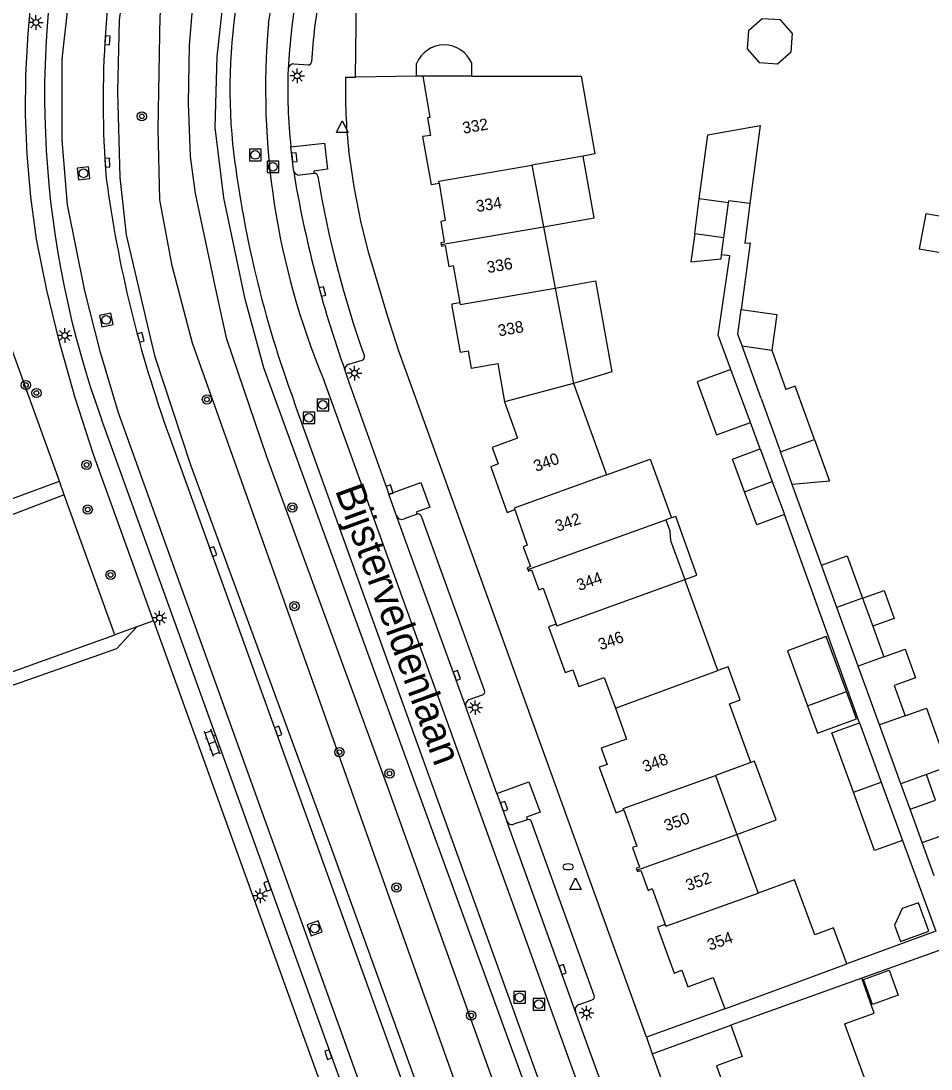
# Model space of a CAD drawing. Extents: x 124000 to 128010, y 398999 to 403000.
# Drawn here: x 127239.7 to 127318.3, y 399774.7 to 399865.1 of the extents above; entities that cross this region are included whole.
import ezdxf

# ---------------------------------------------------------------- set-up
doc = ezdxf.new("R2010")
doc.units = 0
for name, color, linetype in [('gg-afsc-erfafscheiding', 7, 'Continuous'), ('gg-afsc-faunaraster', 7, 'Continuous'), ('gg-afsc-muur', 7, 'Continuous'), ('gg-anno-huisnummerreeks BGT', 7, 'Continuous'), ('gg-anno-openbare ruimte label', 7, 'Continuous'), ('gg-bbg-gedigitaliseerde bebouwing', 7, 'Continuous'), ('gg-bbg-gedigitaliseerde bijgebouw', 7, 'Continuous'), ('gg-bbg-hoofdgebouw', 7, 'Continuous'), ('gg-bbg-luifel en loopbrug', 7, 'Continuous'), ('gg-bbg-tussenscheiding', 7, 'Continuous'), ('gg-knt-BGT kruinlijn', 7, 'Continuous'), ('gg-knt-verharding', 7, 'Continuous'), ('gg-knt-verharding nz', 7, 'Continuous'), ('gg-kwrk-keermuur', 7, 'Continuous'), ('gt-grn-groengrens', 7, 'Continuous'), ('gt-symb-boom', 7, 'Continuous'), ('gt-symb-brandkraan', 7, 'Continuous'), ('gt-symb-klinker verharding', 7, 'Continuous'), ('gt-symb-kolk', 7, 'Continuous'), ('gt-symb-lichtmast', 7, 'Continuous'), ('gt-symb-rioolschacht', 7, 'Continuous'), ('gt-symb-waterafsluiter', 7, 'Continuous')]:
    doc.layers.add(name, color=color, linetype=linetype)

# ---------------------------------------------------------------- blocks, each defined once
blk = doc.blocks.new('gt0-KOLK')
at = {"layer": 'gt-symb-kolk'}
blk.add_lwpolyline([(0, 0), (0.375, 0), (0.375, 0.4), (-0.375, 0.4), (-0.375, 0), (0, 0)], dxfattribs=at)
blk = doc.blocks.new('gt0-WAFSL')
at = {"layer": 'gt-symb-waterafsluiter'}
for p, q in [((-0.5, -0.333), (0, 0.667)), ((0, 0.667), (0.5, -0.333)), ((0.5, -0.333), (-0.5, -0.333))]:
    blk.add_line(p, q, dxfattribs=at)
blk = doc.blocks.new('gt0-LMAST')
at = {"layer": 'gt-symb-lichtmast'}
for p, q in [((-0.182, 0.173), (-0.447, 0.438)), ((-0.005, 0.246), (-0.005, 0.621)), ((0.172, 0.173), (0.437, 0.438)), ((-0.255, -0.004), (-0.63, -0.004)), ((-0.182, -0.181), (-0.447, -0.446)), ((-0.005, -0.254), (-0.005, -0.629)), ((0.437, -0.446), (0.172, -0.181)), ((0.245, -0.004), (0.62, -0.004))]:
    blk.add_line(p, q, dxfattribs=at)
blk.add_circle((-0.005, -0.004), 0.25, dxfattribs=at)
blk = doc.blocks.new('gt0-BOOM')
at = {"layer": 'gt-symb-boom'}
for radius in [0.4, 0.2]:
    blk.add_circle((0, 0), radius, dxfattribs=at)
blk = doc.blocks.new('gt0-RS')
at = {"layer": 'gt-symb-rioolschacht'}
blk.add_lwpolyline([(-0.5, -0.5), (0.5, -0.5), (0.5, 0.5), (-0.5, 0.5)], close=True, dxfattribs=at)
blk.add_circle((0, 0), 0.375, dxfattribs=at)
blk = doc.blocks.new('gt0-KL1')
at = {"layer": 'gt-symb-klinker verharding'}
for p, q in [((-1.15, 0.3), (1.15, 0.3)), ((-1, -0.3), (-1, 0.3)), ((-0.5, 0.3), (-0.5, 0.45)), ((0, -0.3), (0, 0.3)), ((0.5, 0.3), (0.5, 0.45)), ((1, -0.3), (1, 0.3)), ((-1.15, -0.3), (1.15, -0.3)), ((-0.5, -0.45), (-0.5, -0.3)), ((0.5, -0.45), (0.5, -0.3))]:
    blk.add_line(p, q, dxfattribs=at)
blk = doc.blocks.new('gt0-BR')
at = {"layer": 'gt-symb-brandkraan'}
for centre, radius, start, end in [((-0.244, 0), 0.206, 107.56694, 252.43307), ((0.599, -2.664), 3, 106.89205, 107.56694), ((0, -0.691), 0.938, 73.10799, 106.89205), ((-0.599, -2.664), 3, 72.43309, 73.10799), ((0.244, 0), 0.206, 287.56695, 72.43309), ((0.599, 2.664), 3, 252.43307, 253.10797), ((0, 0.691), 0.938, 253.10797, 286.89206), ((-0.599, 2.664), 3, 286.89206, 287.56695)]:
    blk.add_arc(centre, radius, start, end, dxfattribs=at)

msp = doc.modelspace()

# ---------------------------------------------------------------- linework, layer by layer
at = {"layer": 'gg-afsc-erfafscheiding'}
for p, q in [((127303.563, 399828.191), (127302.728, 399830.455)), ((127308.871, 399818.135), (127306.334, 399825.11)), ((127312.132, 399804.535), (127305.656, 399822.514))]:
    msp.add_line(p, q, dxfattribs=at)
for points in [[(127302.687, 399849.363), (127302.237, 399845.952), (127302.701, 399845.968), (127301.931, 399840.208)], [(127301.043, 399835.026), (127299.946, 399838.001), (127300.933, 399844.845), (127300.235, 399844.937)]]:
    msp.add_lwpolyline(points, dxfattribs=at)
at = {"layer": 'gg-afsc-faunaraster'}
for p, q in [((127251.187, 399813.334), (127249.736, 399812.81)), ((127251.187, 399813.334), (127268.096, 399766.53)), ((127249.736, 399812.81), (127247.827, 399812.12))]:
    msp.add_line(p, q, dxfattribs=at)
msp.add_lwpolyline([(127179.763, 399866.634), (127179.467, 399865.53), (127191.964, 399843.265), (127209.078, 399797.25), (127248.026, 399810.959), (127249.736, 399812.81)], dxfattribs=at)
at = {"layer": 'gg-afsc-muur'}
for p, q in [((127243.052, 399825.407), (127227.937, 399867.166)), ((127273.893, 399860.347), (127268.617, 399860.283))]:
    msp.add_line(p, q, dxfattribs=at)
for points in [[(127268.617, 399860.283), (127268.71, 399867.088), (127269.585, 399873.842)], [(127315.847, 399794.392), (127318.733, 399786.551), (127311.055, 399783.725)], [(127322.948, 399774.85), (127319.328, 399785.003), (127312.336, 399782.492)]]:
    msp.add_lwpolyline(points, dxfattribs=at)
at = {"layer": 'gg-bbg-gedigitaliseerde bebouwing'}
for p, q in [((127288.279, 399853.462), (127283.845, 399852.673)), ((127283.845, 399852.673), (127284.86, 399847.361)), ((127284.86, 399847.361), (127285.874, 399842.06)), ((127285.874, 399842.06), (127287.448, 399833.822)), ((127287.448, 399833.822), (127290.31, 399825.931)), ((127295.905, 399822.219), (127295.435, 399822.05)), ((127299.901, 399809.064), (127297.056, 399816.908)), ((127302.762, 399801.104), (127299.72, 399799.985)), ((127299.72, 399799.985), (127301.56, 399794.912)), ((127301.56, 399794.912), (127303.397, 399789.847))]:
    msp.add_line(p, q, dxfattribs=at)
for points in [[(127278.654, 399860.35), (127288.098, 399860.343), (127289.29, 399853.642), (127288.279, 399853.462)], [(127317.87, 399848.486), (127317.294, 399845.463), (127321.676, 399844.705), (127320.747, 399839.327)], [(127290.31, 399825.931), (127294.065, 399827.292), (127295.905, 399822.219)], [(127295.435, 399822.05), (127295.773, 399821.109), (127295.833, 399820.281), (127297.056, 399816.908)], [(127301.848, 399806.516), (127300.812, 399809.373), (127299.901, 399809.064)], [(127302.762, 399801.104), (127300.921, 399806.181), (127301.848, 399806.516)], [(127310.862, 399778.565), (127313.417, 399779.486), (127312.336, 399782.492)], [(127310.862, 399778.565), (127312.671, 399773.594), (127312.372, 399773.488)]]:
    msp.add_lwpolyline(points, dxfattribs=at)
at = {"layer": 'gg-bbg-gedigitaliseerde bijgebouw'}
for p, q in [((127273.893, 399860.347), (127273.893, 399861.462)), ((127278.654, 399860.35), (127278.654, 399861.473)), ((127274.424, 399860.353), (127273.893, 399860.347)), ((127297.915, 399846.764), (127298.312, 399849.771)), ((127300.432, 399846.433), (127300.828, 399849.434)), ((127300.828, 399849.434), (127300.851, 399849.605)), ((127302.687, 399849.363), (127300.851, 399849.605)), ((127297.915, 399846.764), (127300.432, 399846.433)), ((127303.64, 399832.53), (127302.007, 399837.074)), ((127304.58, 399836.693), (127305.782, 399833.307)), ((127303.64, 399832.53), (127305.311, 399827.921)), ((127305.311, 399827.921), (127308.265, 399828.992)), ((127303.563, 399828.191), (127304.608, 399825.357)), ((127304.608, 399825.357), (127305.656, 399822.514)), ((127310.197, 399814.482), (127308.871, 399818.135)), ((127312.031, 399809.426), (127310.197, 399814.482)), ((127313.29, 399812.871), (127314.248, 399810.23)), ((127313.875, 399804.354), (127312.031, 399809.426)), ((127307.655, 399806.012), (127311.016, 399807.247)), ((127315.135, 399807.751), (127316.078, 399805.149)), ((127312.132, 399804.535), (127314.005, 399799.428)), ((127315.714, 399799.281), (127313.875, 399804.354)), ((127317.923, 399800.076), (127315.714, 399799.281)), ((127314.005, 399799.428), (127315.847, 399794.392)), ((127316.519, 399797.079), (127318.718, 399797.867)), ((127317.553, 399794.207), (127316.519, 399797.079)), ((127318.59, 399791.326), (127317.553, 399794.207))]:
    msp.add_line(p, q, dxfattribs=at)
for points in [[(127306.247, 399862.456), (127306.351, 399864.028), (127305.313, 399865.212), (127303.741, 399865.315), (127302.557, 399864.277), (127302.454, 399862.706), (127303.492, 399861.522), (127305.063, 399861.418), (127306.247, 399862.456)], [(127298.312, 399849.771), (127299.043, 399855.303), (127303.575, 399856.088), (127302.687, 399849.363)], [(127302.007, 399837.074), (127301.646, 399838.077), (127301.931, 399840.208)], [(127301.931, 399840.208), (127305.004, 399839.783), (127304.58, 399836.693)], [(127308.265, 399828.992), (127306.594, 399833.601), (127305.782, 399833.307)], [(127302.226, 399824.479), (127301.182, 399827.31), (127303.563, 399828.191)], [(127305.656, 399822.514), (127303.274, 399821.638), (127302.226, 399824.479)], [(127308.871, 399818.135), (127311.089, 399818.944), (127312.41, 399815.299)], [(127312.41, 399815.299), (127314.266, 399815.974), (127315.149, 399813.547), (127313.29, 399812.871)], [(127314.248, 399810.23), (127316.078, 399810.893), (127316.976, 399808.418), (127315.135, 399807.751)], [(127307.655, 399806.012), (127308.525, 399803.644), (127311.886, 399804.879), (127311.016, 399807.247)], [(127316.078, 399805.149), (127317.92, 399805.813), (127319.75, 399800.735), (127317.923, 399800.076)], [(127311.62, 399798.558), (127309.759, 399803.666), (127312.132, 399804.535)], [(127315.847, 399794.392), (127313.452, 399793.52), (127311.62, 399798.558)], [(127315.672, 399785.655), (127318.13, 399786.557), (127317.228, 399789.015), (127315.82, 399788.498), (127315.155, 399787.063), (127315.672, 399785.655)], [(127312.476, 399782.376), (127314.704, 399783.183), (127315.485, 399781.027), (127313.258, 399780.22), (127312.476, 399782.376)]]:
    msp.add_lwpolyline(points, dxfattribs=at)
msp.add_arc((127276.276, 399860.463), 2.584, 23.00228, 157.26248, dxfattribs=at)
at = {"layer": 'gg-bbg-hoofdgebouw'}
for p, q in [((127325.753, 399847.121), (127317.87, 399848.486)), ((127306.156, 399781.922), (127311.055, 399783.725)), ((127312.336, 399782.492), (127301.021, 399778.428)), ((127300.507, 399779.843), (127306.156, 399781.922))]:
    msp.add_line(p, q, dxfattribs=at)
for points in [[(127274.424, 399860.353), (127275.043, 399856.794), (127274.833, 399856.755), (127275.092, 399855.247), (127274.408, 399855.135), (127275.115, 399851.162)], [(127275.115, 399851.162), (127275.143, 399851.004), (127275.833, 399851.122)], [(127275.833, 399851.122), (127276.365, 399847.885), (127275.999, 399847.824), (127276.287, 399846.033), (127275.994, 399845.976), (127276.025, 399845.836)], [(127276.025, 399845.836), (127276.059, 399845.679), (127276.367, 399845.735), (127276.672, 399843.939), (127277.058, 399844.019), (127277.624, 399840.784)], [(127277.624, 399840.784), (127276.927, 399840.662), (127276.953, 399840.514)], [(127276.953, 399840.514), (127277.665, 399836.524), (127278.35, 399836.659), (127278.617, 399835.142), (127280.922, 399835.548), (127281.499, 399832.231)], [(127281.499, 399832.231), (127282.624, 399829.109), (127280.427, 399828.314), (127280.931, 399826.893), (127280.296, 399826.641), (127281.669, 399822.833)], [(127281.669, 399822.833), (127281.718, 399822.696), (127282.377, 399822.94)], [(127282.377, 399822.94), (127283.457, 399819.884), (127283.113, 399819.721), (127283.722, 399818.02), (127283.451, 399817.907), (127283.505, 399817.76)], [(127283.505, 399817.76), (127283.553, 399817.628), (127283.834, 399817.745), (127284.468, 399816.018), (127284.83, 399816.172), (127285.945, 399813.063)], [(127285.945, 399813.063), (127285.292, 399812.829), (127285.347, 399812.678)], [(127285.347, 399812.678), (127286.733, 399808.876), (127287.391, 399809.113), (127287.896, 399807.672), (127290.104, 399808.446), (127291.061, 399805.799)], [(127291.061, 399805.799), (127292.022, 399803.142), (127289.83, 399802.357), (127290.359, 399800.938), (127289.677, 399800.703), (127291.07, 399796.899)], [(127291.07, 399796.899), (127291.117, 399796.771), (127291.784, 399797.015)], [(127291.784, 399797.015), (127292.916, 399793.895), (127292.536, 399793.783), (127293.156, 399792.07), (127292.861, 399791.968), (127292.916, 399791.823)], [(127292.916, 399791.823), (127292.965, 399791.693), (127293.252, 399791.783), (127293.885, 399790.073), (127294.252, 399790.228), (127295.371, 399787.138)], [(127311.055, 399783.725), (127309.909, 399786.841), (127308.276, 399786.24), (127306.525, 399790.998), (127303.397, 399789.847)], [(127295.371, 399787.138), (127294.709, 399786.895), (127294.766, 399786.738)], [(127294.766, 399786.738), (127296.15, 399782.932), (127296.8, 399783.19), (127297.323, 399781.755), (127299.511, 399782.549), (127300.507, 399779.843)], [(127301.021, 399778.428), (127302.012, 399775.724), (127299.808, 399774.937), (127300.321, 399773.501), (127299.65, 399773.278), (127301.025, 399769.456)]]:
    msp.add_lwpolyline(points, dxfattribs=at)
at = {"layer": 'gg-bbg-luifel en loopbrug'}
for p, q in [((127300.235, 399844.937), (127300.432, 399846.433)), ((127302.728, 399830.455), (127301.043, 399835.026)), ((127306.334, 399825.11), (127305.311, 399827.921)), ((127305.915, 399810.748), (127307.655, 399806.012)), ((127318.718, 399797.867), (127317.923, 399800.076)), ((127316.519, 399797.079), (127315.714, 399799.281))]:
    msp.add_line(p, q, dxfattribs=at)
for points in [[(127284.86, 399847.361), (127289.227, 399848.138), (127288.279, 399853.462)], [(127297.915, 399846.764), (127297.592, 399844.316), (127300.188, 399844.587), (127300.235, 399844.937)], [(127285.874, 399842.06), (127289.356, 399842.68), (127290.751, 399834.84), (127287.448, 399833.822)], [(127301.043, 399835.026), (127298.133, 399833.97), (127299.794, 399829.391), (127302.728, 399830.455)], [(127308.265, 399828.992), (127309.568, 399825.399), (127306.334, 399825.11)], [(127297.056, 399816.908), (127298.107, 399817.289), (127296.271, 399822.352), (127295.905, 399822.219)], [(127311.016, 399807.247), (127309.276, 399811.983), (127305.915, 399810.748)], [(127301.56, 399794.912), (127304.951, 399796.158), (127303.09, 399801.224), (127302.762, 399801.104)]]:
    msp.add_lwpolyline(points, dxfattribs=at)
at = {"layer": 'gg-bbg-tussenscheiding'}
for p, q in [((127278.654, 399860.35), (127274.424, 399860.353)), ((127300.828, 399849.434), (127298.312, 399849.771)), ((127276.025, 399845.836), (127284.86, 399847.361)), ((127302.007, 399837.074), (127304.58, 399836.693)), ((127287.448, 399833.822), (127281.499, 399832.231)), ((127302.226, 399824.479), (127304.608, 399825.357)), ((127283.505, 399817.76), (127295.435, 399822.05)), ((127312.41, 399815.299), (127310.197, 399814.482)), ((127312.41, 399815.299), (127313.29, 399812.871)), ((127314.248, 399810.23), (127312.031, 399809.426)), ((127291.061, 399805.799), (127299.901, 399809.064)), ((127316.078, 399805.149), (127313.875, 399804.354)), ((127311.62, 399798.558), (127314.005, 399799.428)), ((127292.916, 399791.823), (127301.56, 399794.912)), ((127317.553, 399794.207), (127319.758, 399794.997))]:
    msp.add_line(p, q, dxfattribs=at)
for points in [[(127275.833, 399851.122), (127275.807, 399851.282), (127283.845, 399852.673)], [(127277.624, 399840.784), (127277.65, 399840.635), (127285.874, 399842.06)], [(127290.31, 399825.931), (127282.331, 399823.07), (127282.377, 399822.94)], [(127285.945, 399813.063), (127285.999, 399812.913), (127297.056, 399816.908)], [(127291.784, 399797.015), (127291.739, 399797.138), (127299.72, 399799.985)], [(127295.371, 399787.138), (127295.429, 399786.977), (127303.397, 399789.847)]]:
    msp.add_lwpolyline(points, dxfattribs=at)
at = {"layer": 'gg-knt-BGT kruinlijn'}
msp.add_lwpolyline([(127243.466, 399824.228), (127231.951, 399819.825), (127216.166, 399862.823)], dxfattribs=at)
at = {"layer": 'gg-knt-verharding'}
for p, q in [((127263.311, 399861.419), (127264.54, 399861.325)), ((127267.757, 399860.273), (127268.617, 399860.283)), ((127263.254, 399852.263), (127263.046, 399854.251)), ((127265.045, 399851.968), (127263.808, 399851.822)), ((127268.048, 399835.488), (127269.201, 399835.832)), ((127300.255, 399682.502), (127246.686, 399830.751)), ((127252.525, 399829.314), (127291.002, 399722.765)), ((127272.159, 399822.409), (127271.491, 399824.286)), ((127278.154, 399805.916), (127272.159, 399822.409)), ((127273.936, 399822.555), (127272.82, 399822.134)), ((127279.772, 399807.319), (127274.309, 399822.36)), ((127278.446, 399806.55), (127279.582, 399806.952)), ((127280.839, 399798.451), (127278.154, 399805.916)), ((127280.839, 399798.451), (127281.702, 399796.052)), ((127287.615, 399779.584), (127281.702, 399796.052)), ((127283.457, 399796.179), (127282.306, 399795.785)), ((127289.231, 399781.005), (127283.815, 399796.001)), ((127287.923, 399780.234), (127289.046, 399780.626)), ((127300.507, 399779.843), (127293.749, 399777.392)), ((127290.59, 399771.39), (127287.615, 399779.584)), ((127294.231, 399775.963), (127301.021, 399778.428)), ((127293.749, 399777.392), (127294.231, 399775.963)), ((127294.231, 399775.963), (127322.426, 399698.003))]:
    msp.add_line(p, q, dxfattribs=at)
for points in [[(127251.187, 399813.334), (127245.995, 399827.704), (127244.424, 399832.584), (127243.028, 399837.517), (127241.961, 399841.886), (127241.087, 399846.297), (127240.582, 399849.938), (127240.268, 399853.601), (127240.134, 399857.028), (127240.161, 399860.458), (127240.346, 399864.028), (127240.674, 399867.587), (127241.134, 399871.189), (127242.335, 399877.646)], [(127217.433, 399863.315), (127232.673, 399821.574), (127243.052, 399825.407)], [(127263.046, 399854.251), (127265.936, 399854.586), (127266.218, 399852.325), (127265.019, 399852.167), (127265.045, 399851.968)], [(127293.749, 399777.392), (127272.327, 399836.715), (127271.406, 399839.591), (127269.782, 399845.084), (127269.118, 399847.709), (127268.493, 399850.793), (127268.033, 399853.906)], [(127267.73, 399834.898), (127268.054, 399833.938), (127271.491, 399824.286)], [(127313.072, 399694.658), (127283.065, 399777.525), (127263.359, 399832.165)], [(127271.491, 399824.286), (127274.277, 399825.278), (127275.027, 399823.154), (127273.871, 399822.734), (127273.936, 399822.555)], [(127280.839, 399798.451), (127283.577, 399799.436), (127284.555, 399796.816), (127283.38, 399796.392), (127283.457, 399796.179)]]:
    msp.add_lwpolyline(points, dxfattribs=at)
for centre, radius, start, end in [((127324.282, 399858.797), 82.509, 166.87338, 199.87174), ((127329.233, 399858.275), 82.408, 167.17074, 184.70093), ((127306.534, 399859.247), 48.757, 169.09423, 185.58643), ((127338.826, 399855.96), 76.194, 170.97518, 176.24876), ((127311.136, 399859.088), 46.368, 169.469, 176.89622), ((127263.312, 399860.9), 0.519, 90.15402, 174.98743), ((127264.547, 399861.614), 0.289, 268.52566, 357.0537), ((127309.307, 399859.337), 46.54, 178.0204, 186.27434), ((127316.104, 399859.179), 48.359, 178.70406, 186.26021), ((127353.577, 399865.587), 96.21, 186.61696, 200.32774), ((127362.476, 399868.579), 100.554, 189.33814, 199.56972), ((127263.778, 399852.353), 0.532, 189.72993, 273.22846), ((127353.111, 399865.638), 106.943, 187.58549, 199.85599), ((127265.061, 399851.661), 0.308, 7.36818, 92.91542), ((127355.957, 399866.928), 91.862, 189.54169, 199.54261), ((127269.113, 399836.107), 0.289, 287.69994, 18.54718), ((127268.182, 399835.035), 0.472, 106.44952, 196.90265), ((127272.627, 399822.602), 0.506, 202.41092, 292.41092), ((127274.022, 399822.265), 0.303, 18.32995, 106.46997), ((127279.478, 399807.238), 0.305, 289.93608, 15.3217), ((127278.621, 399806.085), 0.497, 110.63794, 199.9035), ((127282.137, 399796.218), 0.465, 200.95756, 291.34651), ((127283.559, 399795.936), 0.264, 14.28366, 112.84259), ((127288.959, 399780.903), 0.291, 287.49545, 20.46807), ((127288.095, 399779.754), 0.51, 109.76024, 199.53225)]:
    msp.add_arc(centre, radius, start, end, dxfattribs=at)
at = {"layer": 'gg-knt-verharding nz'}
msp.add_line((127261.112, 399864.911), (127265.987, 399893.328), dxfattribs=at)
for points in [[(127287.889, 399720.965), (127248.16, 399831.308), (127246.609, 399836.493), (127245.253, 399841.824), (127243.765, 399849.248), (127243.291, 399854.837), (127243.291, 399861.815), (127244.247, 399870.333), (127248.65, 399896.49)], [(127265.838, 399834.257), (127318.984, 399687.016), (127369.154, 399548.717), (127371.211, 399543.884)]]:
    msp.add_lwpolyline(points, dxfattribs=at)
msp.add_arc((127325.611, 399859.164), 64.754, 174.9079, 202.62094, dxfattribs=at)
at = {"layer": 'gg-kwrk-keermuur'}
for p, q in [((127243.466, 399824.228), (127243.052, 399825.407)), ((127247.827, 399812.12), (127243.466, 399824.228))]:
    msp.add_line(p, q, dxfattribs=at)
msp.add_lwpolyline([(127194.544, 399839.598), (127209.426, 399798.31), (127247.827, 399812.12)], dxfattribs=at)
at = {"layer": 'gt-grn-groengrens'}
for points in [[(127252.953, 399893.14), (127250.156, 399877.52), (127249.06, 399871.401), (127248.214, 399865.2), (127248.075, 399859.045), (127248.264, 399851.622), (127248.82, 399846.657), (127250.639, 399838.913), (127251.265, 399836.249), (127254.363, 399826.815), (127266.553, 399793.658), (127278.603, 399760.314), (127290.908, 399727.129), (127298.493, 399704.761), (127300.377, 399705.549)], [(127300.377, 399705.549), (127301.595, 399706.059), (127288.153, 399742.795), (127272.001, 399788.227), (127265.106, 399807.621), (127256.648, 399831.409), (127254.55, 399837.311), (127252.785, 399843.977), (127251.739, 399849.677), (127251.575, 399855.79), (127251.766, 399865.569), (127254.667, 399883.049), (127256.25, 399892.592), (127252.953, 399893.14)], [(127258.37, 399890.457), (127256.056, 399877.3), (127254.896, 399869.325), (127254.639, 399867.558), (127254.265, 399863.01), (127254.176, 399858.024), (127254.345, 399853.409), (127254.768, 399850.225), (127256.632, 399841.558), (127257.445, 399837.775), (127260.939, 399827.534), (127271.314, 399799.163), (127289.287, 399749.086), (127304.641, 399706.305), (127305.631, 399706.497)], [(127305.631, 399706.497), (127307.558, 399706.871), (127299.887, 399727.636), (127267.176, 399817.439), (127260.712, 399835.184), (127259.09, 399841.117), (127257.26, 399849.859), (127256.491, 399855.935), (127256.675, 399862.05), (127257.498, 399869.664), (127261.182, 399890.938)]]:
    msp.add_lwpolyline(points, dxfattribs=at)

# ---------------------------------------------------------------- block references
at = {"layer": 'gt-symb-boom'}
for p in [(127250.172, 399856.889), (127240.16, 399833.695), (127241.072, 399833.008), (127255.795, 399832.454), (127245.4, 399826.798), (127245.497, 399822.943), (127263.171, 399823.126), (127247.476, 399817.308), (127263.354, 399814.611), (127267.231, 399802.007), (127271.561, 399800.165), (127272.165, 399790.317), (127278.611, 399779.272)]:
    msp.add_blockref('gt0-BOOM', p, dxfattribs=at)
at = {"layer": 'gt-symb-brandkraan'}
msp.add_blockref('gt0-BR', (127286.989, 399792.111), dxfattribs=at)
at = {"layer": 'gt-symb-klinker verharding', "rotation": 110.12016579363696}
msp.add_blockref('gt0-KL1', (127256.252, 399802.81), dxfattribs=at)
at = {"layer": 'gt-symb-kolk'}
for p, rotation in [((127247.399, 399863.426), 86.15925292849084), ((127247, 399852.887), -86.61671238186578), ((127263.144, 399853.323), -84.02521005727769), ((127265.576, 399841.716), -74.36055114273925), ((127249.875, 399837.752), -74.33789365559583), ((127271.382, 399824.592), -70.39612013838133), ((127256.153, 399819.25), -70.11483488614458), ((127277.193, 399808.558), -70.02861421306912), ((127261.767, 399803.752), -70.11483488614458), ((127281.264, 399797.27), -70.21752406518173), ((127260.836, 399790.373), -69.8260550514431), ((127286.324, 399783.18), -70.25063149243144), ((127266.087, 399775.834), -70.29604841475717)]:
    msp.add_blockref('gt0-KOLK', p, dxfattribs=dict(at, rotation=rotation))
at = {"layer": 'gt-symb-lichtmast'}
for p in [(127241.029, 399864.987), (127263.59, 399860.383), (127243.516, 399837.972), (127268.539, 399834.726), (127251.715, 399813.593), (127278.957, 399805.854), (127260.402, 399789.605), (127288.578, 399779.5)]:
    msp.add_blockref('gt0-LMAST', p, dxfattribs=at)
at = {"layer": 'gt-symb-rioolschacht'}
for p in [(127259.967, 399853.553), (127261.496, 399852.529), (127265.809, 399831.98), (127264.602, 399830.867), (127282.791, 399780.844), (127284.461, 399780.243)]:
    msp.add_blockref('gt0-RS', p, dxfattribs=at)
for p, rotation in [((127245.134, 399851.969), 6.890548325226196), ((127247.099, 399839.311), 11.882758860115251), ((127265.097, 399786.797), -70.1148348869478)]:
    msp.add_blockref('gt0-RS', p, dxfattribs=dict(at, rotation=rotation))
at = {"layer": 'gt-symb-waterafsluiter'}
for p in [(127267.481, 399855.82), (127287.618, 399790.493)]:
    msp.add_blockref('gt0-WAFSL', p, dxfattribs=at)

# ---------------------------------------------------------------- texts
at = {"layer": 'gg-anno-huisnummerreeks BGT'}
for s, rotation, p in [('332', 9.7, (127277.944, 399855.383)), ('334', 9.3, (127279.117, 399848.621)), ('336', 9.9, (127280.053, 399843.349)), ('338', 10, (127281.012, 399837.888)), ('340', 19.9, (127284.214, 399826.189)), ('342', 19.4, (127286.064, 399821.013)), ('344', 19.8, (127287.934, 399815.912)), ('346', 19.9, (127289.783, 399810.787)), ('348', 20.1, (127293.619, 399800.25)), ('350', 19.9, (127295.475, 399795.155)), ('352', 19.9, (127297.347, 399790.004)), ('354', 19.9, (127299.211, 399784.863))]:
    msp.add_text(s, height=1, rotation=rotation, dxfattribs=at).set_placement(p)
at = {"layer": 'gg-anno-openbare ruimte label'}
msp.add_text('Bijsterveldenlaan', height=2.5, rotation=289.9, dxfattribs=at).set_placement((127266.837, 399824.619))

doc.saveas('drawing.dxf')
